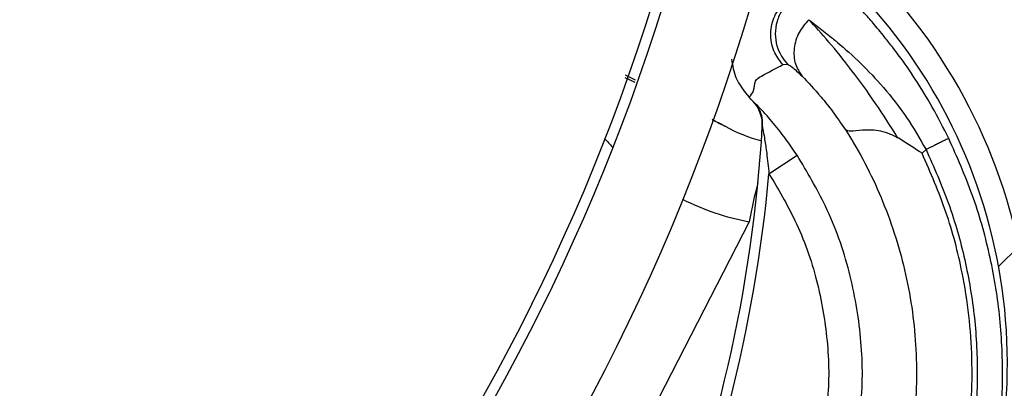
# Model space of a CAD drawing. Header units: inches. Extents: x 170 to 284, y 215 to 248.
# Tile 822 of 1056: x 235.9139 to 236.014, y 224.7226 to 224.76. Entities that reach past the tile are written whole.
import ezdxf

# ---------------------------------------------------------------- set-up
doc = ezdxf.new("R2010")
doc.units = ezdxf.units.IN
doc.header["$LTSCALE"] = 0.25
doc.header["$MEASUREMENT"] = 0
doc.layers.add('RH FRONT OF HOOD', color=7, linetype='Continuous')
pattern_1 = [(45, (225.4196035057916, 218.4993357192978), (-0.03026527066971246, 0.03026527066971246), [])]

msp = doc.modelspace()

# ---------------------------------------------------------------- hatches: boundary and pattern name
at = {"layer": 'RH FRONT OF HOOD'}
h = msp.add_hatch(dxfattribs=at)
h.set_pattern_fill('ANSI31', color=256, scale=0.34241245, angle=2.8e-322, style=0)
h.set_pattern_definition([(45, (225.4529552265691, 218.4993357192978), (-0.03026527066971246, 0.03026527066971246), [])])
edge = h.paths.add_edge_path(flags=0)
edge.add_arc((235.7395956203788, 224.3915581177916), 0.021400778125, 89.9999999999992, 390.52248781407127, ccw=False)
edge.add_line((235.7395956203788, 224.4129588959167), (235.8123582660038, 224.4129588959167))
edge.add_arc((235.8123582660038, 224.8238538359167), 0.4108949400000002, 270, 450.0000000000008)
edge.add_line((235.8123582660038, 225.2347487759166), (235.3287006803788, 225.2347487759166))
edge.add_arc((235.3287006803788, 225.2390289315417), 0.004280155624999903, 180.0000000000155, 269.9999999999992, ccw=False)
edge.add_line((235.3244205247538, 225.2390289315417), (235.3244205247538, 225.2818304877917))
edge.add_arc((235.3287006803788, 225.2818304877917), 0.004280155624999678, 360, 540, ccw=False)
edge.add_line((235.3329808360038, 225.2818304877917), (235.3329808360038, 225.2390289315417))
edge.add_line((235.3329808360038, 225.2390289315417), (235.3297484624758, 225.2390289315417))
edge.add_line((235.3297484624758, 225.2390289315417), (235.3297484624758, 225.2818304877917))
edge.add_arc((235.3287006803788, 225.2818304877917), 0.001047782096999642, 360, 540.0000000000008)
edge.add_line((235.3276528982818, 225.2818304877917), (235.3276528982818, 225.2390289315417))
edge.add_arc((235.3287006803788, 225.2390289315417), 0.001047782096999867, 180, 270)
edge.add_line((235.3287006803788, 225.2379811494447), (235.8123582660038, 225.2379811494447))
edge.add_arc((235.8123582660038, 224.8238538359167), 0.4141273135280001, 269.9999999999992, 450, ccw=False)
edge.add_line((235.8123582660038, 224.4097265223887), (235.7395956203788, 224.4097265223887))
edge.add_arc((235.7395956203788, 224.3915581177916), 0.018168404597, 450.0000000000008, 750.5224878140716)
edge.add_arc((235.754343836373, 224.4002532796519), 0.001047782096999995, 390.5224878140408, 495.0000000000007)
edge.add_line((235.753602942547, 224.4009941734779), (235.7449077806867, 224.3922990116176))
edge.add_line((235.7449077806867, 224.3922990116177), (235.7426221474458, 224.3945846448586))
edge.add_line((235.7426221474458, 224.3945846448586), (235.751317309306, 224.4032798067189))
edge.add_arc((235.754343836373, 224.4002532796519), 0.004280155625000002, 390.522487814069, 495.0000000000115, ccw=False)
h = msp.add_hatch(dxfattribs=at)
h.set_pattern_fill('ANSI31', color=256, scale=0.34241245, style=0)
h.set_pattern_definition(pattern_1)
edge = h.paths.add_edge_path(flags=0)
edge.add_line((235.7790065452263, 225.2304686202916), (235.4365940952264, 225.2304686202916))
edge.add_line((235.4365940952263, 225.2304686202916), (235.4365940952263, 225.2347487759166))
edge.add_line((235.4365940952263, 225.2347487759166), (235.7790065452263, 225.2347487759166))
edge.add_arc((235.7790065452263, 224.8238538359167), 0.4108949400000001, 269.9999999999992, 450, ccw=False)
edge.add_line((235.7790065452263, 224.4129588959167), (235.7062438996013, 224.4129588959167))
edge.add_line((235.7062438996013, 224.4129588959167), (235.7062438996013, 224.4172390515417))
edge.add_line((235.7062438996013, 224.4172390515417), (235.7790065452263, 224.4172390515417))
edge.add_arc((235.7790065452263, 224.8238538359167), 0.406614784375, 270, 450.0000000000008)
h = msp.add_hatch(dxfattribs=at)
h.set_pattern_fill('ANSI32', color=256, scale=0.34241245, angle=2.8e-322, style=0)
h.set_pattern_definition([(45, (225.4196035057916, 218.4993357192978), (-0.09079581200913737, 0.09079581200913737), []), (45, (225.4801340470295, 218.4993357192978), (-0.09079581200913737, 0.09079581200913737), [])])
edge = h.paths.add_edge_path(flags=0)
edge.add_arc((235.7790065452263, 224.8238538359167), 0.2182879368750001, 180, 540, ccw=False)
edge = h.paths.add_edge_path(flags=0)
edge.add_arc((235.7790065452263, 224.8238538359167), 0.2097276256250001, 180, 540, ccw=False)
h = msp.add_hatch(dxfattribs=at)
h.set_pattern_fill('ANSI31', color=256, scale=0.34241245, angle=2.8e-322, style=0)
h.set_pattern_definition(pattern_1)
edge = h.paths.add_edge_path(flags=0)
edge.add_line((236.0242613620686, 224.7916483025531), (236.0240517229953, 224.789243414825))
edge.add_arc((236.0244100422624, 224.7933538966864), 0.004126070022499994, 242.80758111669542, 265.0180014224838, ccw=False)
edge.add_arc((236.0284784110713, 224.8012726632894), 0.01302879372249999, 194.2837484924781, 242.8075811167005, ccw=False)
edge.add_arc((236.0336946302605, 224.8021343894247), 0.01830194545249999, 152.8075811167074, 192.868954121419, ccw=False)
edge.add_arc((236.0278773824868, 224.805123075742), 0.01176186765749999, 444.94843881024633, 512.8075811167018, ccw=False)
edge.add_arc((236.0284314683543, 224.8011812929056), 0.01566536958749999, 388.0646491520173, 448.23838092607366, ccw=False)
edge.add_arc((236.0200631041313, 224.7963571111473), 0.02532140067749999, 365.6618293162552, 388.7885144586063, ccw=False)
edge.add_arc((236.0302222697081, 224.7982979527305), 0.01504902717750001, 324.96329948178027, 362.12223075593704, ccw=False)
edge.add_arc((236.0197767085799, 224.8051658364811), 0.02754708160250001, 246.11608425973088, 325.7401548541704, ccw=False)
edge.add_arc((236.006177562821, 224.7715778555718), 0.008748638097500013, 433.7662000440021, 580.7490133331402)
edge.add_arc((235.9600185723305, 224.7251915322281), 0.05672062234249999, 332.3782168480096, 405.81748085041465, ccw=False)
edge.add_arc((235.8186385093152, 224.7964800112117), 0.2150521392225, 316.23360868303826, 333.0136347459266, ccw=False)
edge.add_arc((235.9538221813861, 224.6683983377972), 0.02884824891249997, 257.9664245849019, 314.2213378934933, ccw=False)
edge.add_arc((235.9443067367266, 224.6119629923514), 0.0284373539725, 442.9281750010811, 496.5266487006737)
edge.add_arc((235.9347944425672, 224.6215465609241), 0.01494630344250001, 498.0990219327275, 553.3547732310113)
edge.add_arc((235.938669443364, 224.6215960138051), 0.0187470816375, 190.765455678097, 224.2471970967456)
edge.add_arc((235.934483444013, 224.618318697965), 0.0134739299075, 226.6851385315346, 265.0812268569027)
edge.add_arc((235.9335599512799, 224.6109014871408), 0.006011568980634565, 267.7901137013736, 288.5251547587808)
edge.add_arc((235.9281665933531, 224.6218335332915), 0.01816498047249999, 293.7068411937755, 332.8075811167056)
edge.add_arc((235.9345929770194, 224.6185318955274), 0.01094007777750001, 332.8075811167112, 422.8075811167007)
edge.add_arc((235.93873958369, 224.6266029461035), 0.001866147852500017, 422.8075811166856, 438.449827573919)
edge.add_line((235.9391132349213, 224.628431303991), (235.9395965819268, 224.6307964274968))
edge.add_arc((235.93873958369, 224.6266029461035), 0.004280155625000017, 422.80758111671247, 438.44982757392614, ccw=False)
edge.add_arc((235.9345929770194, 224.6185318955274), 0.01335408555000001, 332.80758111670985, 422.80758111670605, ccw=False)
edge.add_arc((235.9281665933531, 224.6218335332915), 0.020578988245, 293.418939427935, 332.8075811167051, ccw=False)
edge.add_arc((235.9335599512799, 224.6109014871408), 0.008425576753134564, 267.3852483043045, 289.30729203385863, ccw=False)
edge.add_arc((235.934483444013, 224.618318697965), 0.01588793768, 226.4978833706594, 265.2781618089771, ccw=False)
edge.add_arc((235.938669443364, 224.6215960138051), 0.02116108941, 190.9121118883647, 224.3847528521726, ccw=False)
edge.add_arc((235.9347944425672, 224.6215465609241), 0.01736031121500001, 137.9878292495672, 193.1734344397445, ccw=False)
edge.add_arc((235.9443067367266, 224.6119629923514), 0.030851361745, 442.72573840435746, 496.58711871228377, ccw=False)
edge.add_arc((235.9538221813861, 224.6683983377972), 0.02643424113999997, 257.7492906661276, 314.1311942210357)
edge.add_arc((235.8186385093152, 224.7964800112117), 0.21263813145, 316.245249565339, 333.0172706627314)
edge.add_arc((235.9600185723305, 224.7251915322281), 0.05430661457, 332.3642077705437, 405.9221159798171)
edge.add_arc((236.006177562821, 224.7715778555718), 0.01116264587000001, 72.86862000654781, 221.3366683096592, ccw=False)
edge.add_arc((236.0197767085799, 224.8051658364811), 0.02513307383, 245.7789812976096, 325.7782389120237)
edge.add_arc((236.0302222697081, 224.7982979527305), 0.01263501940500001, 324.8906283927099, 361.7902779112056)
edge.add_arc((236.0200631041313, 224.7963571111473), 0.022907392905, 365.8518874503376, 388.8272963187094)
edge.add_arc((236.0284314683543, 224.8011812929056), 0.01325136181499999, 387.9998215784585, 448.5428308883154)
edge.add_arc((236.0278773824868, 224.805123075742), 0.009347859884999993, 444.5301052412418, 512.8075811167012)
edge.add_arc((236.0336946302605, 224.8021343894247), 0.01588793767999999, 512.8075811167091, 552.7597599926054)
edge.add_arc((236.0284784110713, 224.8012726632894), 0.01061478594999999, 194.4420824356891, 242.8075811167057)
edge.add_arc((236.0244100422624, 224.7933538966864), 0.001712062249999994, 242.8075811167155, 265.0180014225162)

# ---------------------------------------------------------------- linework, layer by layer
for p, q in [((235.9915118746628, 224.7554715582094), (235.991974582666, 224.7555285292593)), ((235.9765387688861, 224.7538904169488), (235.9755203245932, 224.7544133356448)), ((235.975436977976, 224.7541766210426), (235.9764629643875, 224.7536921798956)), ((235.9883212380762, 224.7519164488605), (235.9880824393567, 224.7521782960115)), ((235.98862640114, 224.7515944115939), (235.9883212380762, 224.7519164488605)), ((236.0056536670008, 224.7464777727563), (236.006057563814, 224.7468647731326)), ((235.990094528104, 224.7444054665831), (235.9929532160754, 224.7462866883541)), ((235.9880744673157, 224.7395267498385), (235.9581785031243, 224.6813365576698))]:
    msp.add_line(p, q, dxfattribs=at)
for radius in [0.218287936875, 0.2097276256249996, 0.20865758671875]:
    msp.add_circle((235.7790065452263, 224.8238538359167), radius, dxfattribs=at)
for centre, radius, start, end in [((235.7790065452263, 224.8238538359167), 0.4141273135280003, 270, 90), ((235.7790065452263, 224.8238538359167), 0.4108949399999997, 270, 90), ((235.7790065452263, 224.8238538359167), 0.406614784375, 270, 90), ((235.9600185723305, 224.7251915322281), 0.05672062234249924, 332.3782168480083, 45.81748085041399), ((235.9600185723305, 224.7251915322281), 0.05430661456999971, 332.3642077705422, 45.92211597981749), ((235.9860015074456, 224.7493872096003), 0.003424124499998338, 356.6781313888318, 43.42999263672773), ((235.8441391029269, 224.7576212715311), 0.1455252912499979, 318.1620057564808, 356.678131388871), ((235.9853936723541, 224.7487665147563), 0.0005136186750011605, 61.41807816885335, 62.82183662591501), ((235.9938301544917, 224.7642517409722), 0.01712062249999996, 241.4180781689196, 254.7541812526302), ((235.9928363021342, 224.7647623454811), 0.02568093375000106, 220.7648642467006, 223.4329066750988), ((235.8441391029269, 224.7576212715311), 0.1465525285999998, 318.1481994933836, 354.8261561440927), ((236.0456328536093, 224.7285302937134), 0.05859940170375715, 165.2001177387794, 169.1840503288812), ((235.9928363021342, 224.7647623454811), 0.02568093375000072, 243.2920604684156, 259.3142069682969)]:
    msp.add_arc(centre, radius, start, end, dxfattribs=at)
for points, knots in [([(235.9941331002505, 224.7629307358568), (235.9938074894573, 224.7628275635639), (235.9931206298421, 224.7626099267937), (235.9921842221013, 224.7619553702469), (235.9913870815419, 224.7610299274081), (235.9908605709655, 224.7598704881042), (235.9906812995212, 224.7586095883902), (235.9908559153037, 224.7574002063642), (235.9912935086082, 224.7563441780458), (235.9917555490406, 224.7557908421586), (235.991974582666, 224.7555285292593)], [0, 0, 0, 0, 0.1098512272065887, 0.2317256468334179, 0.3631776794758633, 0.4999999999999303, 0.6368223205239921, 0.7682743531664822, 0.8901487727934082, 1, 1, 1, 1]), ([(235.9915118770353, 224.75547155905), (235.9911678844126, 224.7559167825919), (235.9906387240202, 224.7566016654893), (235.9903227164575, 224.7577330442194), (235.9902439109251, 224.7586446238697), (235.9903606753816, 224.7595520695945), (235.99072360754, 224.7606691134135), (235.9912808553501, 224.7613310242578), (235.9916431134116, 224.7617613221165)], [0, 0, 0, 0, 0.2394514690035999, 0.368345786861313, 0.499976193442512, 0.6316105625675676, 0.7605158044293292, 0.9999999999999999, 0.9999999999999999, 0.9999999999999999, 0.9999999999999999]), ([(236.0027067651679, 224.757163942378), (236.0024269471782, 224.7575336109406), (236.0016606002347, 224.7585460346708), (236.000655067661, 224.7597249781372), (235.9997645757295, 224.7607347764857), (235.9992211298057, 224.7613205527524), (235.9991364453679, 224.7614108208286), (235.9990945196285, 224.7614555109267)], [0, 0, 0, 0, 0.1282528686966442, 0.3512504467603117, 0.5733912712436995, 0.7887937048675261, 1, 1, 1, 1]), ([(235.9941389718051, 224.7600307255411), (235.9937835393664, 224.759617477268), (235.9930451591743, 224.7587589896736), (235.9925677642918, 224.7571352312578), (235.9926622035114, 224.7555261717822), (235.9932028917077, 224.754702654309), (235.9934632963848, 224.7543060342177)], [0, 0, 0, 0, 0.2405618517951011, 0.4997464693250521, 0.7590693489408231, 1, 1, 1, 1]), ([(236.0032027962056, 224.7480185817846), (236.0024488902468, 224.7492176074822), (236.0009004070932, 224.751680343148), (235.9984639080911, 224.7549932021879), (235.9960638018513, 224.7579779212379), (235.994790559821, 224.7593326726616), (235.9941369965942, 224.7600280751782)], [0, 0, 0, 0, 0.2305257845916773, 0.4734878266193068, 0.7297379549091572, 1, 1, 1, 1]), ([(235.9941389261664, 224.7600290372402), (235.9944141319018, 224.75982345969), (235.9950715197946, 224.7593323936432), (235.9959916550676, 224.7586031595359), (235.9967171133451, 224.758012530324), (235.9977093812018, 224.7571901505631), (235.9993508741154, 224.7557183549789), (236.0017837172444, 224.7531684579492), (236.0041081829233, 224.750229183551), (236.0054169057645, 224.7479704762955), (236.006057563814, 224.7468647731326)], [0, 0, 0, 0, 0.08980644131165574, 0.2145219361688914, 0.2531624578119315, 0.2759662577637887, 0.4628905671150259, 0.637395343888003, 0.8224944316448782, 1, 1, 1, 1]), ([(236.0083676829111, 224.7479865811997), (236.0078178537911, 224.7490642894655), (236.0067318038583, 224.7511930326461), (236.0049807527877, 224.7540081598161), (236.0036013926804, 224.7560120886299), (236.0029117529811, 224.7569000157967), (236.0027067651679, 224.757163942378)], [0, 0, 0, 0, 0.3013203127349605, 0.5951829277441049, 0.879672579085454, 1, 1, 1, 1]), ([(235.9862997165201, 224.7560139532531), (235.9863986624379, 224.7553746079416), (235.9866218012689, 224.7539327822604), (235.9875559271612, 224.7528019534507), (235.9880758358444, 224.752172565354)], [0, 0, 0, 0, 0.443427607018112, 1, 1, 1, 1]), ([(235.988075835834, 224.752172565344), (235.9882578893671, 224.7523651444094), (235.9886220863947, 224.7527503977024), (235.98861691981, 224.7539031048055), (235.9897915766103, 224.7545899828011), (235.990774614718, 224.7550937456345), (235.9915118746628, 224.7554715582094)], [0, 0, 0, 0, 0.1666800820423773, 0.3334425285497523, 0.5000945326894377, 1, 1, 1, 1]), ([(235.9919745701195, 224.7555285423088), (235.992089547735, 224.7554776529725), (235.9923193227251, 224.755375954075), (235.9930786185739, 224.7546660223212), (235.9934579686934, 224.754311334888)], [0, 0, 0, 0, 0.5003922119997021, 1, 1, 1, 1]), ([(235.9934641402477, 224.7543051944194), (235.994074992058, 224.7536677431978), (235.9950019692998, 224.7527004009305), (235.9965893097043, 224.7507148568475), (235.9974339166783, 224.7494879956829), (235.9978582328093, 224.7488716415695)], [0, 0, 0, 0, 0.49019897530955, 0.7438846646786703, 0.9999999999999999, 0.9999999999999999, 0.9999999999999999, 0.9999999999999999]), ([(235.989446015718, 224.7490452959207), (235.989452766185, 224.7493970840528), (235.9894645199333, 224.7500096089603), (235.9891689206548, 224.7508881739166), (235.9888278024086, 224.7513341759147), (235.9886405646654, 224.7515789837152)], [0, 0, 0, 0, 0.3783552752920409, 0.6587829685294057, 1, 1, 1, 1]), ([(235.9929532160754, 224.7462866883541), (235.9923879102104, 224.7471034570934), (235.9913937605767, 224.7485398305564), (235.9900065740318, 224.7501792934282), (235.9891002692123, 224.7511459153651), (235.9887445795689, 224.7514870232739), (235.988640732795, 224.7515791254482), (235.9886407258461, 224.7515791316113)], [0, 0, 0, 0, 0.3699466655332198, 0.650589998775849, 0.8492685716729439, 0.9999899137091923, 1, 1, 1, 1]), ([(235.9843166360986, 224.7498879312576), (235.9844849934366, 224.749803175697), (235.9847662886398, 224.7496615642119), (235.985114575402, 224.7494849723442), (235.985339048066, 224.7493708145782), (235.9854935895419, 224.7492920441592), (235.9855902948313, 224.7492426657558), (235.9856341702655, 224.7492202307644), (235.9856378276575, 224.7492183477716), (235.9856393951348, 224.7492175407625)], [0, 0, 0, 0, 0.3458279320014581, 0.5778170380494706, 0.7272875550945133, 0.8255095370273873, 0.9259620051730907, 0.9682689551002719, 1, 1, 1, 1]), ([(235.9856282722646, 224.7492234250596), (235.9856268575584, 224.7492241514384), (235.9856235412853, 224.7492258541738), (235.985578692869, 224.749248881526), (235.985480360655, 224.7492993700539), (235.9853236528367, 224.7493798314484), (235.9850951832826, 224.7494971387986), (235.9847525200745, 224.7496730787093), (235.9844788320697, 224.7498136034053), (235.9843196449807, 224.7498953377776)], [0, 0, 0, 0, 0.03093421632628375, 0.07251421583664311, 0.1735368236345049, 0.2738894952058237, 0.4276189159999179, 0.6670819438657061, 1, 1, 1, 1]), ([(235.9894198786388, 224.7491887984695), (235.9894206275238, 224.7491846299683), (235.9894222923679, 224.7491753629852), (235.9894305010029, 224.7491292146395), (235.989435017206, 224.749103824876)], [0, 0, 0, 0, 0.4498228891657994, 1, 1, 1, 1]), ([(235.9894460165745, 224.7490452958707), (235.9894473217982, 224.7490395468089), (235.9894706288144, 224.7489368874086), (235.9895463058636, 224.748554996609), (235.9896935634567, 224.7477041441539), (235.98990438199, 224.7462722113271), (235.9900236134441, 224.7451016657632), (235.990094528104, 224.7444054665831)], [0, 0, 0, 0, 0.005253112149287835, 0.09380336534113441, 0.2660256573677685, 0.5634579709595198, 1, 1, 1, 1]), ([(236.0032031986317, 224.7480181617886), (236.0029319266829, 224.7481671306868), (236.00237507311, 224.7484729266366), (236.0014505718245, 224.7487385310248), (236.0004879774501, 224.7488611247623), (235.9993396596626, 224.7487989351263), (235.9982951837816, 224.7486406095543), (235.9980020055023, 224.7487956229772), (235.9978582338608, 224.7488716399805)], [0, 0, 0, 0, 0.1136768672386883, 0.2333502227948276, 0.3620694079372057, 0.5019163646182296, 0.7557448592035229, 1, 1, 1, 1]), ([(235.9978591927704, 224.748872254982), (235.9981320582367, 224.7484367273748), (235.9997674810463, 224.7458263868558), (236.0022243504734, 224.7407063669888), (236.0044065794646, 224.73328788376), (236.0052779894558, 224.7256001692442), (236.0048660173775, 224.7176879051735), (236.0030104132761, 224.7097879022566), (236.0008140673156, 224.7047014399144), (235.9994940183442, 224.7022857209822), (235.9994940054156, 224.7022856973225)], [0, 0, 0, 0, 0.03155846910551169, 0.1891461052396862, 0.3467338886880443, 0.5043277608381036, 0.6619226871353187, 0.8309600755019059, 0.9999983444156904, 1, 1, 1, 1]), ([(236.0056536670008, 224.7464777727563), (236.0056440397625, 224.7464841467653), (236.0055480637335, 224.7465476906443), (236.0047400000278, 224.7470799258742), (236.0039317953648, 224.7475832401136), (236.0032111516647, 224.748032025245)], [0, 0, 0, 0, 0.01193493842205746, 0.1189819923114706, 1, 1, 1, 1]), ([(236.0083676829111, 224.7479865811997), (236.0083368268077, 224.7479715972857), (236.0082893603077, 224.7479485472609), (236.0080012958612, 224.7478086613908), (236.0077031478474, 224.7476638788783), (236.0073330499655, 224.7474841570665), (236.0067952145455, 224.7472229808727), (236.0063481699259, 224.7470058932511), (236.006057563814, 224.7468647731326)], [0, 0, 0, 0, 0.2394567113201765, 0.3683605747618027, 0.4999999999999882, 0.6316394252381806, 0.7605432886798, 1, 1, 1, 1]), ([(236.0123163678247, 224.7114213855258), (236.0127398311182, 224.7134672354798), (236.0135870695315, 224.7175604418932), (236.013946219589, 224.7238335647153), (236.013643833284, 224.7300982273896), (236.0125960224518, 224.7362731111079), (236.010901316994, 224.7422949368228), (236.0092112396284, 224.7460915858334), (236.0083676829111, 224.7479865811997)], [0, 0, 0, 0, 0.1669692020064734, 0.3340613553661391, 0.5010874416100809, 0.6678519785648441, 0.8342172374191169, 0.9999999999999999, 0.9999999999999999, 0.9999999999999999, 0.9999999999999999]), ([(236.0044846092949, 224.6996433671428), (236.0057989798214, 224.7023828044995), (236.0084713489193, 224.7079526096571), (236.0104504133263, 224.7168146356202), (236.0109675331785, 224.7257303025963), (236.0100476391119, 224.7336005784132), (236.0082308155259, 224.7405877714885), (236.0065171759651, 224.7445042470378), (236.0056536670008, 224.7464777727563)], [0, 0, 0, 0, 0.1870908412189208, 0.3803918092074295, 0.5558755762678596, 0.7364481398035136, 0.8671952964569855, 1, 1, 1, 1]), ([(236.006057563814, 224.7468647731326), (236.0068640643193, 224.7450546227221), (236.0084783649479, 224.7414314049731), (236.0100895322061, 224.735687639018), (236.0110858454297, 224.7298063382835), (236.0113794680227, 224.7238384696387), (236.0110037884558, 224.7178757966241), (236.009924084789, 224.7120042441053), (236.0082281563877, 224.7062844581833), (236.0065449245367, 224.7026922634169), (236.0057059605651, 224.7009018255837)], [0, 0, 0, 0, 0.1247413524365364, 0.2496837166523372, 0.3746881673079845, 0.4999855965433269, 0.6253465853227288, 0.7503062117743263, 0.87554650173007, 1, 1, 1, 1]), ([(235.9984762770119, 224.7151986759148), (235.9988629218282, 224.7171218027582), (235.9996953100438, 224.7212620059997), (235.9995784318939, 224.727783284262), (235.9984069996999, 224.7345786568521), (235.9961991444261, 224.7408544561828), (235.9939683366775, 224.7445878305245), (235.9929532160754, 224.7462866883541)], [0, 0, 0, 0, 0.1810254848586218, 0.3897206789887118, 0.5984159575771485, 0.8172607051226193, 0.9999999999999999, 0.9999999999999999, 0.9999999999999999, 0.9999999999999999]), ([(235.990094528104, 224.7444054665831), (235.9910231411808, 224.7428512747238), (235.9930638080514, 224.7394358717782), (235.9950847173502, 224.7336945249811), (235.9961522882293, 224.7274785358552), (235.9962700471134, 224.721681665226), (235.9955481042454, 224.7180596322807), (235.9952304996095, 224.7164661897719)], [0, 0, 0, 0, 0.185924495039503, 0.408577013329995, 0.6208996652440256, 0.8332222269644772, 1, 1, 1, 1])]:
    msp.add_open_spline(points, degree=3, knots=knots, dxfattribs=at)

doc.saveas('drawing.dxf')
